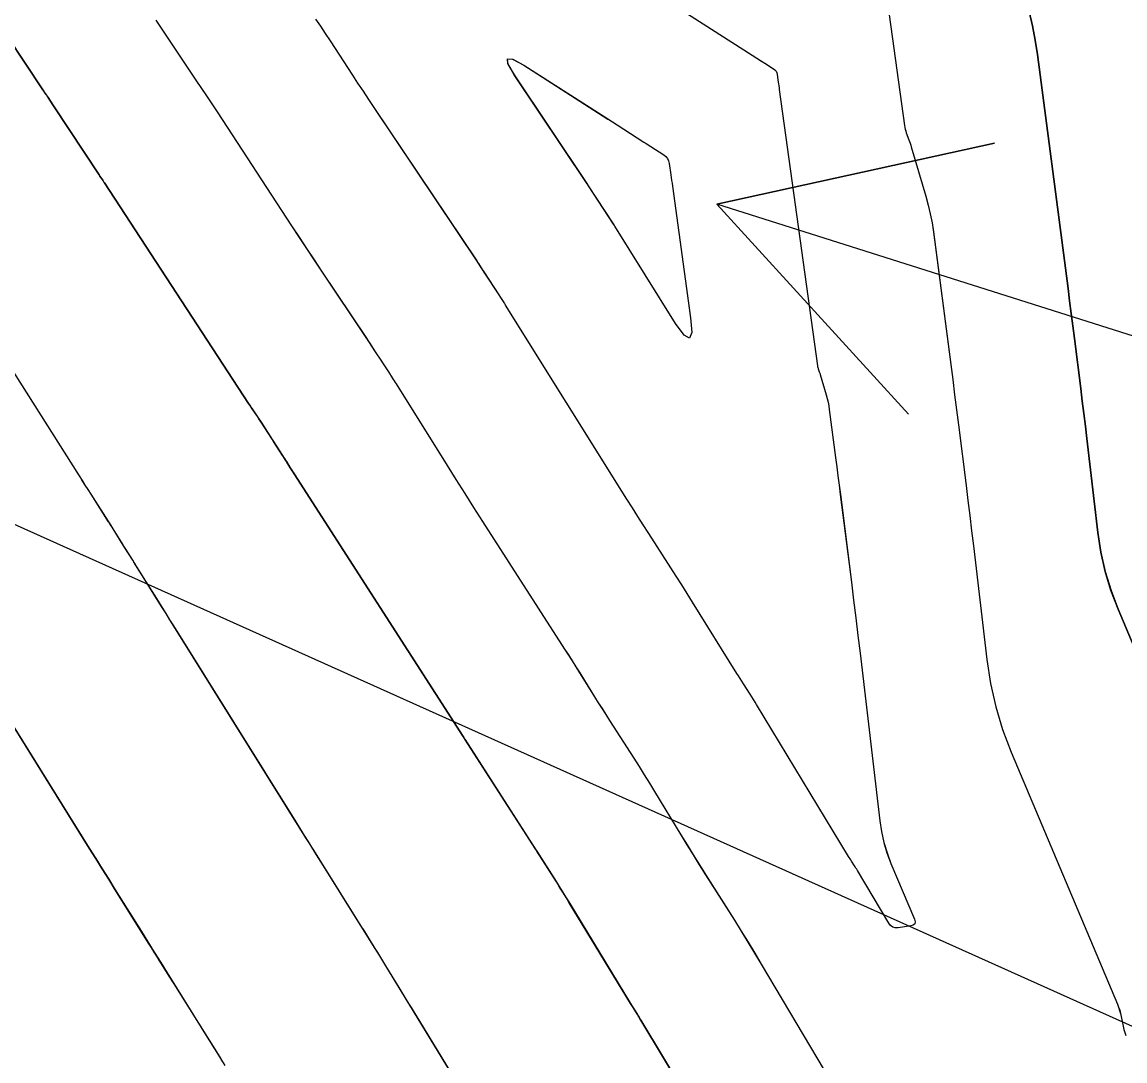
# Model space of a CAD drawing. Extents: x 954385 to 988206, y 1868364 to 1924553.
# Drawn here: x 956024.11 to 956047.38, y 1922772.51 to 1922794.43 of the extents above; entities that cross this region are included whole.
import ezdxf

# ---------------------------------------------------------------- set-up
doc = ezdxf.new("R2010")
doc.units = 0
for name, color, linetype in [('16', 7, 'Continuous'), ('26', 7, 'Continuous'), ('6', 7, 'Continuous'), ('7', 7, 'Continuous'), ('Default', 7, 'Continuous')]:
    doc.layers.add(name, color=color, linetype=linetype)

msp = doc.modelspace()

# ---------------------------------------------------------------- linework, layer by layer
at = {"layer": '16'}
for points in [[(956036.235, 1922795.84), (956039.686, 1922793.625), (956039.783, 1922793.563), (956039.964, 1922793.446), (956039.994, 1922793.422), (956040.017, 1922793.394), (956040.032, 1922793.362), (956040.041, 1922793.326), (956040.064, 1922793.168), (956040.069, 1922793.129), (956040.075, 1922793.09), (956040.08, 1922793.05), (956040.086, 1922793.011), (956040.892, 1922787.177), (956040.895, 1922787.161), (956040.898, 1922787.145), (956040.903, 1922787.13), (956040.908, 1922787.115), (956040.931, 1922787.054), (956040.936, 1922787.039), (956040.941, 1922787.024), (956040.946, 1922787.008), (956040.951, 1922786.993), (956041.076, 1922786.568), (956041.097, 1922786.491), (956041.115, 1922786.414), (956041.13, 1922786.337), (956041.142, 1922786.258), (956041.274, 1922785.244), (956041.3, 1922785.049), (956041.325, 1922784.854), (956041.35, 1922784.659), (956041.374, 1922784.463), (956041.607, 1922782.61), (956041.654, 1922782.236), (956041.7, 1922781.862), (956041.745, 1922781.487), (956041.79, 1922781.113), (956042.205, 1922777.579), (956042.24, 1922777.348), (956042.292, 1922777.121), (956042.359, 1922776.898), (956042.442, 1922776.679), (956042.938, 1922775.502), (956042.953, 1922775.447), (956042.944, 1922775.405), (956042.913, 1922775.376), (956042.859, 1922775.359), (956042.595, 1922775.32), (956042.534, 1922775.318), (956042.48, 1922775.333), (956042.434, 1922775.365), (956042.396, 1922775.414), (956041.734, 1922776.528), (956041.719, 1922776.553), (956041.704, 1922776.578), (956041.688, 1922776.603), (956041.673, 1922776.628), (956041.61, 1922776.727), (956041.594, 1922776.752), (956041.579, 1922776.777), (956041.563, 1922776.802), (956041.548, 1922776.827), (956039.608, 1922780.028), (956039.574, 1922780.084), (956039.539, 1922780.139), (956039.504, 1922780.194), (956039.469, 1922780.249), (956039.328, 1922780.469), (956039.293, 1922780.524), (956039.258, 1922780.579), (956039.223, 1922780.634), (956039.189, 1922780.689), (956038.254, 1922782.192), (956038.14, 1922782.374), (956038.026, 1922782.556), (956037.911, 1922782.737), (956037.795, 1922782.918), (956037.331, 1922783.64), (956037.215, 1922783.82), (956037.1, 1922784.002), (956036.985, 1922784.183), (956036.871, 1922784.365), (956034.311, 1922788.461), (956034.299, 1922788.479), (956034.288, 1922788.497), (956034.277, 1922788.515), (956034.265, 1922788.533), (956034.208, 1922788.621), (956034.173, 1922788.674), (956033.858, 1922789.159), (956033.81, 1922789.233), (956033.719, 1922789.373), (956033.707, 1922789.391), (956031.535, 1922792.631), (956031.422, 1922792.801), (956031.308, 1922792.972), (956031.195, 1922793.143), (956031.083, 1922793.315), (956030.613, 1922794.035), (956030.511, 1922794.189), (956030.409, 1922794.343), (956030.306, 1922794.497)], [(956042.341, 1922795.05), (956042.728, 1922792.248), (956042.734, 1922792.209), (956042.743, 1922792.171), (956042.754, 1922792.133), (956042.766, 1922792.096), (956042.822, 1922791.948), (956042.836, 1922791.911), (956042.848, 1922791.874), (956042.861, 1922791.836), (956042.872, 1922791.799), (956043.178, 1922790.759), (956043.229, 1922790.572), (956043.273, 1922790.384), (956043.309, 1922790.194), (956043.338, 1922790.002), (956043.704, 1922787.206), (956043.745, 1922786.887), (956043.786, 1922786.569), (956043.827, 1922786.25), (956043.867, 1922785.931), (956044.028, 1922784.655), (956044.067, 1922784.336), (956044.106, 1922784.017), (956044.145, 1922783.698), (956044.183, 1922783.378), (956044.465, 1922780.979), (956044.542, 1922780.477), (956044.653, 1922779.985), (956044.799, 1922779.501), (956044.98, 1922779.027), (956047.222, 1922773.706), (956047.247, 1922773.642), (956047.269, 1922773.577), (956047.288, 1922773.511), (956047.303, 1922773.444), (956047.359, 1922773.175), (956047.376, 1922773.109), (956047.4, 1922773.046)], [(956041.041, 1922772.317), (956039.713, 1922774.55), (956039.573, 1922774.783), (956039.432, 1922775.016), (956039.289, 1922775.247), (956039.145, 1922775.478), (956038.537, 1922776.44), (956038.405, 1922776.65), (956038.275, 1922776.86), (956038.145, 1922777.071), (956038.016, 1922777.282), (956037.462, 1922778.197), (956037.354, 1922778.374), (956037.245, 1922778.549), (956037.135, 1922778.725), (956037.023, 1922778.899), (956036.512, 1922779.693), (956036.432, 1922779.818), (956036.352, 1922779.944), (956036.273, 1922780.069), (956036.194, 1922780.195), (956035.881, 1922780.7), (956035.802, 1922780.826), (956035.723, 1922780.952), (956035.643, 1922781.077), (956035.563, 1922781.202), (956033.832, 1922783.893), (956033.643, 1922784.188), (956033.455, 1922784.484), (956033.267, 1922784.78), (956033.081, 1922785.077), (956032.007, 1922786.796), (956031.987, 1922786.828), (956031.967, 1922786.86), (956031.946, 1922786.891), (956031.926, 1922786.923), (956031.844, 1922787.05), (956031.802, 1922787.114), (956031.761, 1922787.177), (956031.654, 1922787.341), (956031.61, 1922787.409), (956031.567, 1922787.476), (956031.425, 1922787.694), (956031.399, 1922787.734), (956031.388, 1922787.75), (956031.383, 1922787.758), (956030.435, 1922789.173), (956030.276, 1922789.411), (956030.117, 1922789.651), (956029.959, 1922789.89), (956029.801, 1922790.13), (956028.229, 1922792.538), (956028.173, 1922792.622), (956028.118, 1922792.706), (956028.061, 1922792.79), (956028.005, 1922792.873), (956027.778, 1922793.207), (956027.722, 1922793.29), (956027.666, 1922793.374), (956027.61, 1922793.458), (956027.554, 1922793.542), (956027.064, 1922794.284), (956027.05, 1922794.306), (956027.036, 1922794.327), (956027.007, 1922794.368), (956026.993, 1922794.39), (956026.979, 1922794.411), (956026.936, 1922794.475)], [(956048.996, 1922777.865), (956047.236, 1922782.043), (956047.086, 1922782.436), (956046.965, 1922782.836), (956046.873, 1922783.243), (956046.81, 1922783.658), (956046.576, 1922785.644), (956046.545, 1922785.908), (956046.513, 1922786.172), (956046.481, 1922786.436), (956046.448, 1922786.7), (956046.315, 1922787.755), (956046.282, 1922788.019), (956046.248, 1922788.283), (956046.214, 1922788.547), (956046.18, 1922788.811), (956045.534, 1922793.746), (956045.488, 1922794.051), (956045.431, 1922794.353), (956045.361, 1922794.653)], [(956023.8, 1922794.126), (956024.546, 1922793.002), (956024.564, 1922792.975), (956024.582, 1922792.948), (956024.618, 1922792.894), (956024.636, 1922792.868), (956024.654, 1922792.841), (956024.756, 1922792.687), (956024.77, 1922792.666), (956025.732, 1922791.209), (956025.75, 1922791.181), (956025.769, 1922791.153), (956025.807, 1922791.097), (956025.816, 1922791.083), (956025.826, 1922791.069), (956025.835, 1922791.055), (956025.844, 1922791.041), (956028.887, 1922786.384), (956028.905, 1922786.356), (956028.924, 1922786.328), (956028.942, 1922786.3), (956028.961, 1922786.272), (956029.059, 1922786.126), (956029.074, 1922786.103), (956029.089, 1922786.08), (956029.15, 1922785.987), (956029.387, 1922785.621), (956029.414, 1922785.58), (956029.604, 1922785.286), (956029.625, 1922785.254), (956029.645, 1922785.222), (956029.666, 1922785.19), (956029.686, 1922785.158), (956029.766, 1922785.029), (956029.787, 1922784.997), (956029.807, 1922784.964), (956029.827, 1922784.932), (956029.848, 1922784.9), (956033.414, 1922779.357), (956033.426, 1922779.338), (956033.445, 1922779.308), (956033.451, 1922779.298), (956034.951, 1922776.967), (956034.958, 1922776.957), (956034.971, 1922776.935), (956035.374, 1922776.297), (956035.441, 1922776.189), (956035.509, 1922776.081), (956035.575, 1922775.973), (956035.642, 1922775.865), (956036.947, 1922773.725), (956037.019, 1922773.607), (956037.091, 1922773.489), (956037.109, 1922773.46), (956037.127, 1922773.43), (956037.145, 1922773.401), (956037.163, 1922773.371), (956039.515, 1922769.463)], [(956033.149, 1922772.283), (956031.763, 1922774.555), (956031.721, 1922774.624), (956031.679, 1922774.692), (956031.637, 1922774.761), (956031.594, 1922774.829), (956031.423, 1922775.103), (956031.337, 1922775.24), (956031.251, 1922775.376), (956030.468, 1922776.627), (956030.323, 1922776.858), (956030.178, 1922777.089), (956030.034, 1922777.321), (956029.889, 1922777.552), (956027.308, 1922781.689), (956027.226, 1922781.82), (956027.145, 1922781.951), (956027.063, 1922782.082), (956026.982, 1922782.213), (956026.502, 1922782.982), (956026.482, 1922783.014), (956026.441, 1922783.078), (956026.276, 1922783.341), (956026.201, 1922783.46), (956026.027, 1922783.737), (956025.983, 1922783.806), (956025.934, 1922783.884), (956025.921, 1922783.904), (956025.564, 1922784.468), (956025.502, 1922784.566), (956025.44, 1922784.663), (956025.378, 1922784.76), (956025.317, 1922784.858), (956022.991, 1922788.523)], [(956028.391, 1922772.414), (956028.32, 1922772.528), (956028.249, 1922772.642), (956027.42, 1922773.966), (956027.315, 1922774.134), (956027.21, 1922774.301), (956027.001, 1922774.636), (956026.948, 1922774.719), (956026.896, 1922774.803), (956026.844, 1922774.887), (956026.791, 1922774.971), (956026.073, 1922776.123), (956025.935, 1922776.343), (956025.798, 1922776.562), (956025.661, 1922776.782), (956025.524, 1922777.002), (956023.263, 1922780.629)]]:
    msp.add_lwpolyline(points, dxfattribs=at)
msp.add_lwpolyline([(956036.368, 1922792.45), (956036.466, 1922792.387), (956036.565, 1922792.324), (956036.663, 1922792.261), (956037.228, 1922791.899), (956037.277, 1922791.867), (956037.374, 1922791.805), (956037.648, 1922791.628), (956037.692, 1922791.593), (956037.727, 1922791.551), (956037.75, 1922791.502), (956037.764, 1922791.447), (956037.798, 1922791.209), (956037.806, 1922791.15), (956037.814, 1922791.091), (956037.823, 1922791.032), (956037.831, 1922790.973), (956038.215, 1922788.191), (956038.237, 1922787.883), (956038.191, 1922787.761), (956038.078, 1922787.825), (956037.897, 1922788.075), (956036.614, 1922790.127), (956036.605, 1922790.142), (956036.586, 1922790.172), (956036.06, 1922790.98), (956036.032, 1922791.023), (956034.495, 1922793.316), (956034.361, 1922793.547), (956034.35, 1922793.658), (956034.461, 1922793.649), (956034.695, 1922793.521), (956036.27, 1922792.513)], close=True, dxfattribs=at)
at = {"layer": '26'}
for points in [[(956057.131, 1922768.928), (955960.602, 1922812.276), (955966.571, 1922812.884), (955960.602, 1922812.276), (955964.113, 1922807.411)], [(956107.131, 1922768.928), (956038.769, 1922790.587), (956044.628, 1922791.878), (956038.769, 1922790.587), (956042.816, 1922786.158)]]:
    msp.add_lwpolyline(points, dxfattribs=at)
at = {"layer": '6'}
msp.add_lwpolyline([(956033.422, 1922771.835), (956032.322, 1922773.636), (956032.257, 1922773.741), (956032.193, 1922773.847), (956032.128, 1922773.952), (956032.064, 1922774.058), (956031.806, 1922774.48), (956031.742, 1922774.586), (956031.677, 1922774.691), (956031.612, 1922774.796), (956031.547, 1922774.901), (956030.424, 1922776.695), (956030.26, 1922776.958), (956030.219, 1922777.023), (956030.178, 1922777.089), (956030.137, 1922777.155), (956030.096, 1922777.221), (956027.308, 1922781.687), (956027.226, 1922781.818), (956027.144, 1922781.949), (956027.062, 1922782.08), (956026.981, 1922782.211), (956026.54, 1922782.917), (956026.516, 1922782.957), (956026.491, 1922782.997), (956026.466, 1922783.037), (956026.441, 1922783.077), (956026.296, 1922783.308), (956026.256, 1922783.372), (956026.241, 1922783.395), (956026.028, 1922783.737), (956026.007, 1922783.771), (956025.997, 1922783.787), (956025.986, 1922783.803), (956025.942, 1922783.87), (956025.931, 1922783.887), (956025.563, 1922784.468), (956025.501, 1922784.566), (956025.439, 1922784.663), (956025.377, 1922784.761), (956025.316, 1922784.858), (956022.992, 1922788.524)], dxfattribs=at)
at = {"layer": '7'}
for points in [[(956036.235, 1922795.839), (956039.687, 1922793.625), (956039.719, 1922793.604), (956039.767, 1922793.573), (956039.783, 1922793.563), (956039.965, 1922793.446), (956039.994, 1922793.423), (956040.017, 1922793.395), (956040.033, 1922793.363), (956040.041, 1922793.326), (956040.064, 1922793.168), (956040.07, 1922793.129), (956040.075, 1922793.089), (956040.081, 1922793.05), (956040.086, 1922793.011), (956040.892, 1922787.177), (956040.895, 1922787.161), (956040.899, 1922787.145), (956040.903, 1922787.13), (956040.908, 1922787.114), (956040.931, 1922787.054), (956040.936, 1922787.039), (956040.942, 1922787.023), (956040.947, 1922787.008), (956040.951, 1922786.993), (956041.076, 1922786.567), (956041.097, 1922786.491), (956041.115, 1922786.414), (956041.13, 1922786.336), (956041.142, 1922786.258), (956041.274, 1922785.244), (956041.3, 1922785.049), (956041.325, 1922784.854), (956041.35, 1922784.658), (956041.375, 1922784.463), (956041.608, 1922782.61), (956041.654, 1922782.236), (956041.7, 1922781.862), (956041.745, 1922781.488), (956041.79, 1922781.114), (956042.205, 1922777.579), (956042.241, 1922777.348), (956042.292, 1922777.121), (956042.36, 1922776.898), (956042.443, 1922776.679), (956042.939, 1922775.502), (956042.954, 1922775.447), (956042.945, 1922775.405), (956042.914, 1922775.376), (956042.859, 1922775.359), (956042.596, 1922775.32), (956042.534, 1922775.318), (956042.48, 1922775.334), (956042.434, 1922775.366), (956042.396, 1922775.415), (956041.734, 1922776.528), (956041.719, 1922776.553), (956041.704, 1922776.578), (956041.689, 1922776.603), (956041.673, 1922776.628), (956041.61, 1922776.727), (956041.595, 1922776.752), (956041.579, 1922776.777), (956041.564, 1922776.802), (956041.549, 1922776.827), (956039.608, 1922780.029), (956039.574, 1922780.084), (956039.54, 1922780.14), (956039.505, 1922780.195), (956039.47, 1922780.25), (956039.328, 1922780.469), (956039.293, 1922780.524), (956039.258, 1922780.579), (956039.224, 1922780.634), (956039.189, 1922780.689), (956038.254, 1922782.192), (956038.141, 1922782.374), (956038.026, 1922782.556), (956037.911, 1922782.737), (956037.795, 1922782.917), (956037.331, 1922783.639), (956037.216, 1922783.82), (956037.1, 1922784.001), (956036.986, 1922784.183), (956036.872, 1922784.364), (956034.311, 1922788.461), (956034.3, 1922788.479), (956034.288, 1922788.497), (956034.277, 1922788.515), (956034.265, 1922788.533), (956034.208, 1922788.621), (956034.174, 1922788.674), (956033.858, 1922789.158), (956033.821, 1922789.214), (956033.742, 1922789.336), (956033.73, 1922789.354), (956033.716, 1922789.377), (956033.707, 1922789.39), (956031.535, 1922792.631), (956031.421, 1922792.801), (956031.308, 1922792.972), (956031.195, 1922793.143), (956031.083, 1922793.314), (956030.612, 1922794.034), (956030.511, 1922794.189), (956030.409, 1922794.343), (956030.306, 1922794.496)], [(956042.341, 1922795.05), (956042.728, 1922792.249), (956042.735, 1922792.21), (956042.743, 1922792.171), (956042.754, 1922792.134), (956042.767, 1922792.096), (956042.822, 1922791.948), (956042.836, 1922791.911), (956042.848, 1922791.874), (956042.861, 1922791.836), (956042.872, 1922791.798), (956043.178, 1922790.759), (956043.229, 1922790.572), (956043.273, 1922790.384), (956043.309, 1922790.194), (956043.338, 1922790.003), (956043.704, 1922787.206), (956043.745, 1922786.887), (956043.786, 1922786.568), (956043.827, 1922786.25), (956043.867, 1922785.931), (956044.028, 1922784.655), (956044.068, 1922784.336), (956044.107, 1922784.017), (956044.145, 1922783.698), (956044.183, 1922783.379), (956044.465, 1922780.979), (956044.542, 1922780.478), (956044.654, 1922779.985), (956044.8, 1922779.501), (956044.98, 1922779.027), (956047.222, 1922773.707), (956047.248, 1922773.644), (956047.27, 1922773.579), (956047.288, 1922773.513), (956047.304, 1922773.446), (956047.359, 1922773.176), (956047.377, 1922773.11), (956047.4, 1922773.047)], [(956041.042, 1922772.316), (956039.714, 1922774.55), (956039.574, 1922774.784), (956039.433, 1922775.016), (956039.29, 1922775.248), (956039.145, 1922775.478), (956038.538, 1922776.441), (956038.406, 1922776.65), (956038.275, 1922776.86), (956038.146, 1922777.071), (956038.017, 1922777.282), (956037.462, 1922778.198), (956037.354, 1922778.374), (956037.245, 1922778.55), (956037.135, 1922778.725), (956037.023, 1922778.899), (956036.512, 1922779.693), (956036.432, 1922779.818), (956036.352, 1922779.943), (956036.273, 1922780.069), (956036.194, 1922780.195), (956035.88, 1922780.699), (956035.802, 1922780.825), (956035.723, 1922780.951), (956035.643, 1922781.076), (956035.563, 1922781.201), (956033.833, 1922783.893), (956033.643, 1922784.188), (956033.455, 1922784.484), (956033.268, 1922784.78), (956033.082, 1922785.077), (956032.007, 1922786.796), (956031.987, 1922786.828), (956031.967, 1922786.86), (956031.947, 1922786.892), (956031.926, 1922786.923), (956031.844, 1922787.05), (956031.803, 1922787.114), (956031.762, 1922787.177), (956031.654, 1922787.342), (956031.61, 1922787.409), (956031.567, 1922787.476), (956031.445, 1922787.661), (956031.435, 1922787.677), (956031.425, 1922787.693), (956031.404, 1922787.726), (956031.394, 1922787.742), (956031.383, 1922787.759), (956030.435, 1922789.173), (956030.275, 1922789.412), (956030.117, 1922789.651), (956029.959, 1922789.891), (956029.801, 1922790.131), (956028.228, 1922792.537), (956028.173, 1922792.621), (956028.117, 1922792.706), (956028.061, 1922792.789), (956028.004, 1922792.873), (956027.778, 1922793.206), (956027.722, 1922793.29), (956027.666, 1922793.374), (956027.61, 1922793.458), (956027.554, 1922793.542), (956027.064, 1922794.284), (956027.05, 1922794.305), (956027.036, 1922794.326), (956027.007, 1922794.368), (956027, 1922794.379), (956026.993, 1922794.389), (956026.985, 1922794.4), (956026.979, 1922794.41), (956026.936, 1922794.475)], [(956045.362, 1922794.653), (956045.431, 1922794.353), (956045.489, 1922794.051), (956045.534, 1922793.747), (956046.18, 1922788.811), (956046.214, 1922788.547), (956046.248, 1922788.283), (956046.282, 1922788.019), (956046.315, 1922787.756), (956046.448, 1922786.7), (956046.481, 1922786.436), (956046.513, 1922786.172), (956046.545, 1922785.908), (956046.576, 1922785.644), (956046.81, 1922783.659), (956046.873, 1922783.244), (956046.966, 1922782.836), (956047.087, 1922782.436), (956047.236, 1922782.043), (956048.997, 1922777.866)], [(956039.513, 1922769.465), (956037.163, 1922773.372), (956037.145, 1922773.401), (956037.128, 1922773.431), (956037.11, 1922773.46), (956037.092, 1922773.49), (956037.002, 1922773.637), (956036.948, 1922773.725), (956035.653, 1922775.849), (956035.585, 1922775.959), (956035.518, 1922776.068), (956035.449, 1922776.178), (956035.381, 1922776.287), (956034.971, 1922776.936), (956034.965, 1922776.946), (956034.953, 1922776.965), (956034.951, 1922776.968), (956033.451, 1922779.297), (956033.438, 1922779.317), (956033.419, 1922779.347), (956033.413, 1922779.357), (956029.849, 1922784.9), (956029.828, 1922784.932), (956029.808, 1922784.964), (956029.788, 1922784.997), (956029.767, 1922785.029), (956029.687, 1922785.158), (956029.666, 1922785.19), (956029.646, 1922785.223), (956029.625, 1922785.255), (956029.605, 1922785.287), (956029.412, 1922785.585), (956029.382, 1922785.63), (956029.149, 1922785.986), (956029.141, 1922785.998), (956029.134, 1922786.009), (956029.126, 1922786.021), (956029.119, 1922786.033), (956029.09, 1922786.08), (956029.082, 1922786.092), (956029.075, 1922786.103), (956029.067, 1922786.115), (956029.059, 1922786.127), (956028.961, 1922786.273), (956028.943, 1922786.301), (956028.924, 1922786.329), (956028.905, 1922786.357), (956028.887, 1922786.386), (956025.844, 1922791.04), (956025.835, 1922791.054), (956025.825, 1922791.068), (956025.816, 1922791.082), (956025.807, 1922791.096), (956025.769, 1922791.152), (956025.75, 1922791.18), (956025.732, 1922791.208), (956024.77, 1922792.666), (956024.755, 1922792.689), (956024.655, 1922792.841), (956024.646, 1922792.855), (956024.637, 1922792.868), (956024.628, 1922792.882), (956024.619, 1922792.895), (956024.582, 1922792.949), (956024.564, 1922792.975), (956024.546, 1922793.002), (956023.8, 1922794.126)], [(956023.242, 1922780.66), (956025.523, 1922777.001), (956025.66, 1922776.782), (956025.798, 1922776.562), (956025.935, 1922776.342), (956026.072, 1922776.122), (956026.624, 1922775.238), (956026.759, 1922775.021), (956026.895, 1922774.803), (956027.031, 1922774.586), (956027.167, 1922774.368), (956028.085, 1922772.901), (956028.288, 1922772.576), (956028.339, 1922772.494)]]:
    msp.add_lwpolyline(points, dxfattribs=at)
msp.add_lwpolyline([(956036.368, 1922792.451), (956036.466, 1922792.388), (956036.565, 1922792.325), (956036.663, 1922792.262), (956037.229, 1922791.899), (956037.253, 1922791.883), (956037.277, 1922791.868), (956037.337, 1922791.828), (956037.373, 1922791.805), (956037.648, 1922791.629), (956037.692, 1922791.593), (956037.726, 1922791.551), (956037.75, 1922791.503), (956037.764, 1922791.448), (956037.798, 1922791.209), (956037.806, 1922791.15), (956037.814, 1922791.091), (956037.823, 1922791.031), (956037.831, 1922790.972), (956038.215, 1922788.19), (956038.237, 1922787.882), (956038.191, 1922787.76), (956038.078, 1922787.824), (956037.897, 1922788.074), (956036.614, 1922790.127), (956036.605, 1922790.142), (956036.586, 1922790.171), (956036.062, 1922790.975), (956036.036, 1922791.015), (956036.031, 1922791.022), (956034.493, 1922793.317), (956034.359, 1922793.549), (956034.347, 1922793.66), (956034.459, 1922793.651), (956034.693, 1922793.522), (956036.269, 1922792.514)], close=True, dxfattribs=at)
at = {"layer": 'Default'}
msp.add_arc((955068.332, 1922107.114), 1145.916, 31.460692, 46.414195, dxfattribs=at)

doc.saveas('drawing.dxf')
